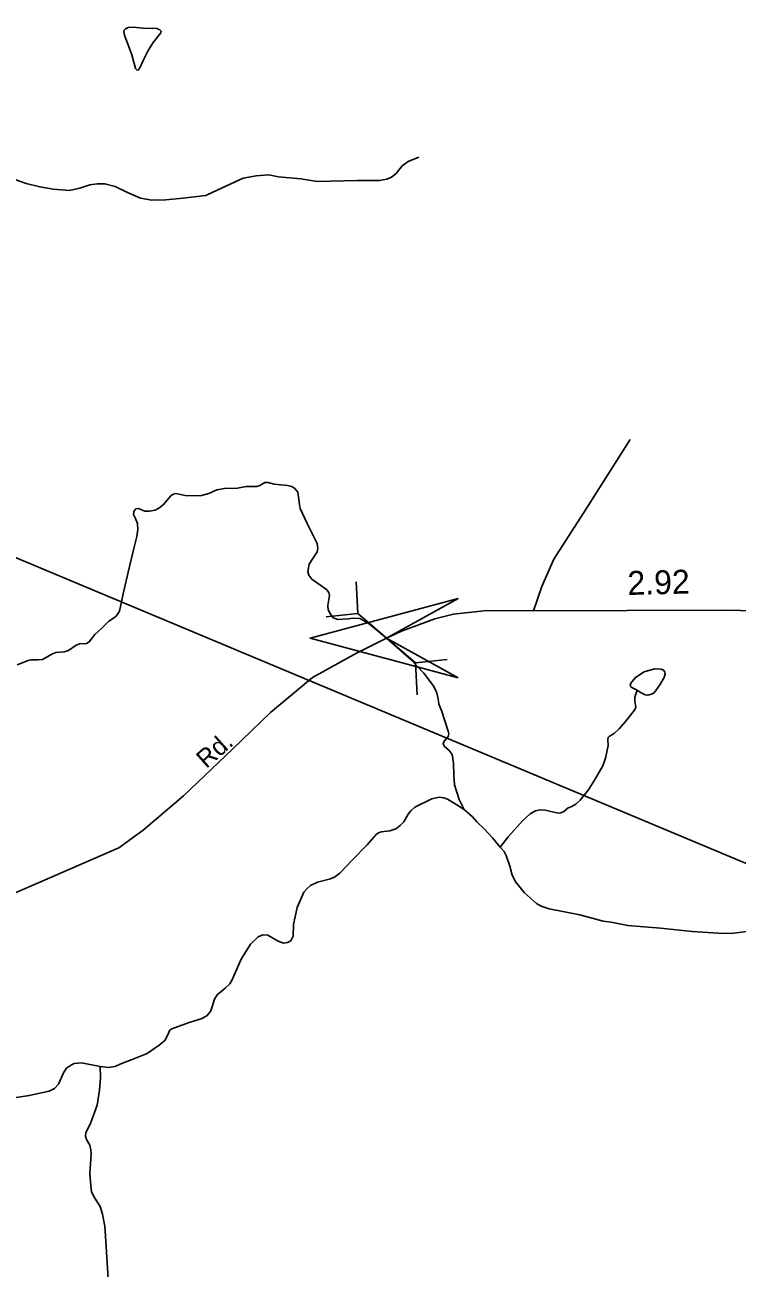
# Model space of a CAD drawing. Extents: x 2126262 to 2293712, y 749403 to 919119.
# Drawn here: x 2215227 to 2218946, y 889371 to 895865 of the extents above; entities that cross this region are included whole.
import ezdxf

# ---------------------------------------------------------------- set-up
doc = ezdxf.new("R2010")
doc.units = 0
for name, color, linetype in [('Exist Hydrographic Creek Single Shore', 7, 'Continuous'), ('Exist Hydrographic Misc Water Feature', 7, 'Continuous'), ('Exist Road Non-System Type 51', 7, 'Continuous'), ('Exist Road Secondary Mileage Hundredths English Label', 7, 'Continuous'), ('Exist Road Secondary Structure Pipe Attributed CELL', 7, 'Continuous'), ('Exist Road Secondary Structure Pipe CELL', 7, 'Continuous'), ('Exist Road Secondary Type 51 Attributed', 7, 'Continuous'), ('Exist Road Secondary Type 51 Label', 7, 'Continuous'), ('Exist Utilities Electrical Transmission Line', 7, 'Continuous')]:
    doc.layers.add(name, color=color, linetype=linetype)

msp = doc.modelspace()

# ---------------------------------------------------------------- linework, layer by layer
at = {"layer": 'Exist Hydrographic Creek Single Shore'}
for points in [[(2217521.5, 891766.4), (2217494.7, 891818.2), (2217470.1, 891894.9), (2217466.2, 891945.1), (2217464.2, 892009), (2217457.4, 892052.8), (2217441.6, 892074.4), (2217416.1, 892097), (2217411.2, 892110.8), (2217416.1, 892122.6), (2217436.7, 892147.2), (2217440.6, 892162), (2217437.7, 892175.7), (2217401.6, 892282.9), (2217389, 892316.3), (2217384.5, 892344.3), (2217376.4, 892381.2), (2217359.2, 892413.7), (2217309.7, 892477.8), (2217242.1, 892550.5), (2217115.9, 892660.6), (2217024.8, 892736.3), (2216975.3, 892763.4), (2216943.7, 892765.2), (2216915.8, 892761.6), (2216860.7, 892758.8), (2216837.1, 892767.6), (2216820.4, 892789.3), (2216811.5, 892808.9), (2216809.6, 892832.5), (2216818.4, 892883.7), (2216814.5, 892899.4), (2216802.7, 892915.2), (2216725, 892970.2), (2216709.3, 892990.9), (2216704.4, 893009.6), (2216712.3, 893047.9), (2216753.6, 893111.7), (2216757.5, 893130.4), (2216752.6, 893155.9), (2216701.5, 893260.4), (2216665.1, 893338.1), (2216660.2, 893359.7), (2216652.3, 893423.7), (2216636.6, 893442.4), (2216621.8, 893454.2), (2216598.2, 893459.1), (2216528.5, 893466), (2216498, 893474.8), (2216480.3, 893474.8), (2216454.7, 893458.1), (2216438, 893454.2), (2216383, 893453.2), (2216336.8, 893445.3), (2216268.7, 893442.4), (2216230.3, 893436.5), (2216188.1, 893416.8), (2216148.7, 893406), (2216122.2, 893405), (2216064.2, 893406.9), (2216016, 893416.8), (2216001.3, 893412.8), (2215989.5, 893405), (2215949.2, 893357.8), (2215926.6, 893340.1), (2215906.9, 893329.2), (2215877.4, 893324.3), (2215853.8, 893324.3), (2215820.4, 893338.1), (2215806.7, 893336.1), (2215796.8, 893322.4), (2215794.9, 893306.6), (2215802.7, 893289.9), (2215815.5, 893259.4), (2215817.5, 893228.9), (2215811.6, 893192.5), (2215798.8, 893136.5), (2215766.4, 893005.4), (2215739.8, 892892.3), (2215721.1, 892802.8), (2215711.3, 892786), (2215700.5, 892773.3), (2215666.1, 892750.6), (2215629.7, 892714.3), (2215593, 892680.4), (2215562.5, 892642.1), (2215549.7, 892633.2), (2215513.4, 892631.2), (2215495.7, 892624.4), (2215454.4, 892596.8), (2215431.8, 892589.9), (2215388.5, 892587), (2215370.8, 892580.1), (2215318.7, 892550.6), (2215296.1, 892547.6), (2215259.7, 892548.6), (2215244, 892544.7), (2215187, 892521.1)], [(2217709.3, 891569.7), (2217669, 891617.9), (2217626.7, 891663.1), (2217587.4, 891702.5), (2217563.8, 891728), (2217521.5, 891766.4)], [(2219010.9, 891130.6), (2218928.3, 891120.8), (2218874.9, 891118.8), (2218710.7, 891128.7), (2218545.6, 891146.4), (2218374.5, 891160.1), (2218288, 891177.9), (2218245.8, 891182.8), (2218124.6, 891216.2), (2217964.3, 891247.7), (2217923.1, 891261.5), (2217897.5, 891275.2), (2217835.6, 891330.3), (2217789.9, 891386.8), (2217771.2, 891424.1), (2217759.4, 891470.4), (2217739.7, 891526.4), (2217729.9, 891546.1), (2217709.3, 891569.7)]]:
    msp.add_lwpolyline(points, dxfattribs=at)
at = {"layer": 'Exist Hydrographic Misc Water Feature'}
for points in [[(2215843.6, 895848.3), (2215794, 895851.9), (2215767, 895851), (2215753.5, 895844.7), (2215746.2, 895836.6), (2215743.5, 895827.6), (2215748, 895811.4), (2215785.9, 895708.6), (2215805.7, 895637.3), (2215812.9, 895627.4), (2215821, 895629.2), (2215827.4, 895640), (2215845.4, 895678.8), (2215870.6, 895731.1), (2215897.7, 895772.6), (2215936.4, 895823.1), (2215939.1, 895831.2), (2215932.8, 895838.4), (2215915.7, 895845.6)], [(2218424.4, 892389), (2218392.9, 892405.3), (2218388, 892416.1), (2218390.9, 892427), (2218414.5, 892456.5), (2218460.7, 892485), (2218513.8, 892500.7), (2218548.2, 892499.7), (2218562, 892493.8), (2218567.9, 892485), (2218569.8, 892474.2), (2218563.9, 892455.5), (2218541.3, 892418.1), (2218512.8, 892375.8), (2218499.1, 892367.9), (2218479.4, 892363), (2218464.7, 892366), (2218444, 892375.8)]]:
    msp.add_lwpolyline(points, close=True, dxfattribs=at)
for points in [[(2217709.3, 891569.7), (2217750.5, 891623.8), (2217825.3, 891706.4), (2217864.6, 891742.8), (2217893.1, 891759.5), (2217917.7, 891764.4), (2217943.2, 891763.4), (2218012, 891747.7), (2218025.8, 891749.7), (2218040.5, 891755.6), (2218064.1, 891774.3), (2218082.8, 891781.2), (2218103.4, 891794.9), (2218126, 891815.6), (2218162.4, 891860.8), (2218175.2, 891877.5), (2218200.7, 891919.3), (2218245, 891995.1), (2218258.7, 892034.4), (2218272, 892100.8), (2218270, 892131.3), (2218272, 892143.1), (2218278.9, 892149), (2218304.4, 892163.8), (2218329, 892187.4), (2218363.4, 892226.7), (2218409.6, 892284.7), (2218416.5, 892300.5), (2218411.6, 892332.9), (2218411.6, 892353.6), (2218424.4, 892389)], [(2217521.5, 891766.4), (2217473.8, 891796.5), (2217434.5, 891820.1), (2217414.9, 891827), (2217390.3, 891830), (2217351, 891822.1), (2217263.5, 891777.8), (2217242.8, 891759.1), (2217229.1, 891742.4), (2217205.5, 891702.1), (2217186.8, 891682.4), (2217163.2, 891664.7), (2217133.3, 891654.9), (2217089.1, 891650), (2217077.3, 891647), (2217062.6, 891638.2), (2217014.4, 891581.1), (2216935.8, 891501), (2216871.9, 891433.1), (2216843.4, 891412.4), (2216822.7, 891403.6), (2216754.9, 891386.9), (2216717.6, 891369.2), (2216698.9, 891352.5), (2216684.1, 891333.8), (2216649.7, 891254.1), (2216629.5, 891165.2), (2216627.5, 891104.2), (2216615.7, 891080.6), (2216598, 891071.8), (2216577.4, 891067.8), (2216548.9, 891077.7), (2216495.8, 891110.1), (2216470.2, 891112.1), (2216445.7, 891101.3), (2216404.4, 891062.9), (2216357.2, 890985.2), (2216325.7, 890913.4), (2216310, 890876), (2216297.2, 890856.4), (2216273.6, 890833.7), (2216231.9, 890799), (2216217.1, 890776.4), (2216205.3, 890736.1), (2216196.5, 890711.5), (2216176.8, 890688.9), (2216148.3, 890673.1), (2216085.4, 890654.4), (2215994, 890621), (2215982.2, 890611.2), (2215975.3, 890593.5), (2215957.6, 890560), (2215928.1, 890534.5), (2215866.2, 890492.2), (2215788.2, 890460.2), (2215737.1, 890440.5), (2215696.7, 890423.8), (2215666.3, 890417.9), (2215620.1, 890423.8)], [(2215620.1, 890423.8), (2215522.8, 890442.2), (2215485.4, 890440.2), (2215470.7, 890432.4), (2215445.1, 890415.7), (2215429.4, 890391.1), (2215402.8, 890332.1), (2215381.2, 890308.5), (2215353.7, 890294.7), (2215250, 890272.1), (2215172.3, 890260.3)], [(2215620.1, 890423.8), (2215622, 890366.8), (2215617.1, 890300.9), (2215604.4, 890222.2), (2215570.9, 890131.7), (2215545.4, 890077.2), (2215544.4, 890059.5), (2215548.3, 890042.8), (2215566, 890012.3), (2215570.9, 889988.7), (2215572.9, 889968), (2215567, 889865.8), (2215570.9, 889801.3), (2215575.8, 889768.9), (2215592.6, 889736.4), (2215620.1, 889693.2), (2215632.9, 889652.8), (2215644.7, 889589.9), (2215651.5, 889484.2), (2215662.3, 889315)]]:
    msp.add_lwpolyline(points, dxfattribs=at)
at = {"layer": 'Exist Road Non-System Type 51'}
for points in [[(2216179.2, 894976.3), (2216257.9, 895013.7), (2216367.4, 895063.5), (2216434.6, 895075.9), (2216501.8, 895080.9), (2216551.6, 895070.9), (2216668.6, 895061), (2216753.2, 895046), (2216962.3, 895051), (2217079.3, 895051), (2217116.7, 895058.5), (2217141.6, 895068.4), (2217166.4, 895088.4), (2217196.3, 895128.2), (2217228.7, 895150.6), (2217283.4, 895173.1)], [(2215019.3, 895123.2), (2215066.6, 895103.3), (2215151.2, 895066), (2215233.3, 895036.1)], [(2215233.3, 895036.1), (2215305.5, 895018.6), (2215375.2, 895006.2), (2215459.9, 894998.7)], [(2215459.9, 894998.7), (2215514.6, 895011.2), (2215566.9, 895028.6), (2215604.2, 895033.6), (2215644.1, 895033.6), (2215698.8, 895021.1), (2215763.5, 894988.7), (2215830.8, 894958.9), (2215890.5, 894948.9), (2215962.7, 894951.4), (2216052.3, 894958.9), (2216171.8, 894973.8), (2216179.2, 894976.3)], [(2217882.4, 892803.8), (2217926.1, 892930.7), (2217989.6, 893074.5), (2218158.2, 893337.2), (2218387.1, 893698.7)]]:
    msp.add_lwpolyline(points, dxfattribs=at)
at = {"layer": 'Exist Road Secondary Structure Pipe Attributed CELL'}
msp.add_lwpolyline([(2217488.6, 892453.5), (2216715.9, 892660.6), (2217488.6, 892867.6), (2217115.9, 892660.6)], close=True, dxfattribs=at)
at = {"layer": 'Exist Road Secondary Structure Pipe CELL'}
for p, q in [((2216956.7, 892955.9), (2216965.1, 892789.5)), ((2216799.5, 892772.1), (2216965.1, 892789.5)), ((2216965.1, 892789.5), (2217266.6, 892531.6)), ((2217432.3, 892549.1), (2217266.6, 892531.6)), ((2217275.1, 892365.3), (2217266.6, 892531.6))]:
    msp.add_line(p, q, dxfattribs=at)
at = {"layer": 'Exist Road Secondary Type 51 Attributed'}
for points in [[(2212125.9, 890503.7), (2212512.8, 890456.6), (2212872, 890420.7), (2213060, 890426.2), (2213336.3, 890528.5), (2214503.5, 891039), (2215585.3, 891508.4), (2215717.9, 891566.5), (2215845, 891657.8), (2216055, 891837.6), (2216311.2, 892082.2), (2216510.2, 892273), (2216728.5, 892455.6), (2216957.8, 892582.8), (2217115.9, 892660.6), (2217194.1, 892698.1), (2217368.2, 892761.7), (2217464.9, 892786.6), (2217639, 892805.9), (2217882.4, 892803.8)], [(2217882.4, 892803.8), (2218861.1, 892807.9), (2219170.6, 892802.4), (2219413.1, 892776.8), (2219552.6, 892750.6), (2219699.1, 892698), (2219853.8, 892620.6), (2220124.6, 892424.2), (2220872.5, 891900), (2221181, 891689.9)]]:
    msp.add_lwpolyline(points, dxfattribs=at)
at = {"layer": 'Exist Utilities Electrical Transmission Line'}
msp.add_lwpolyline([(2194922.5, 904902.8), (2198142.6, 902139.9), (2207888.8, 896145.4), (2214676.9, 893291.6), (2221320.2, 890509.7), (2221397.4, 890481.3)], dxfattribs=at)

# ---------------------------------------------------------------- texts
at = {"layer": 'Exist Road Secondary Mileage Hundredths English Label'}
msp.add_text('2.92', height=125, rotation=1.41039, dxfattribs=at).set_placement((2218374.4, 892886.5))
at = {"layer": 'Exist Road Secondary Type 51 Label'}
msp.add_text('Rd.', height=95, rotation=41.71238, dxfattribs=at).set_placement((2216174.9, 891976.6))

doc.saveas('drawing.dxf')
